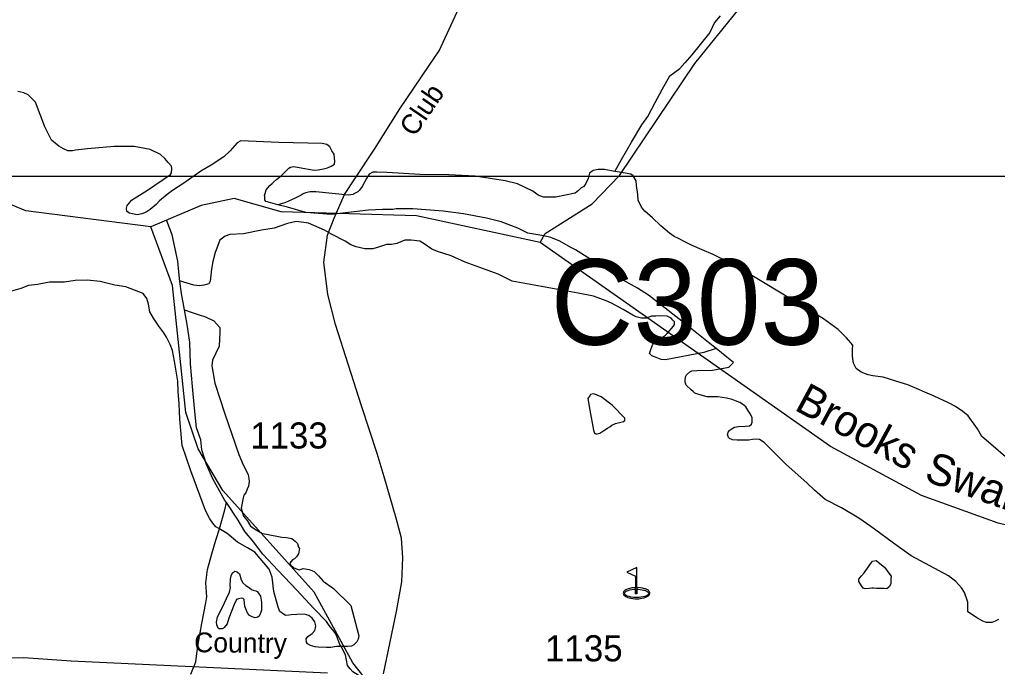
# Model space of a CAD drawing. Extents: x 2206922 to 2357709, y 510027 to 673830.
# Drawn here: x 2276310 to 2280998, y 544394 to 547499 of the extents above; entities that cross this region are included whole.
import ezdxf

# ---------------------------------------------------------------- set-up
doc = ezdxf.new("R2010")
doc.units = 0
for name, color, linetype in [('Exist Cultural Recreational Golf Course CELL', 7, 'Continuous'), ('Exist Hydrographic Creek Single Shore', 7, 'Continuous'), ('Exist Hydrographic Creek Single Shore Label', 7, 'Continuous'), ('Exist Hydrographic Misc Water Feature', 7, 'Continuous'), ('Exist Road Secondary Structure Culvert Number Label', 7, 'Continuous'), ('Exist Road Secondary Type 51 Attributed', 7, 'Continuous'), ('Exist Road Secondary Type 51 Label', 7, 'Continuous'), ('Exist Road Secondary Type 51 Number Label', 7, 'Continuous'), ('Map Preparation Inset Cut Line', 7, 'Continuous')]:
    doc.layers.add(name, color=color, linetype=linetype)

msp = doc.modelspace()

# ---------------------------------------------------------------- linework, layer by layer
at = {"layer": 'Exist Cultural Recreational Golf Course CELL'}
msp.add_lwpolyline([(2279269.4, 544872), (2279221.1, 544849.6), (2279263.8, 544830.8), (2279263.8, 544776.3), (2279269.4, 544776.3), (2279269.4, 544768.7), (2279269.4, 544745.8), (2279269.4, 544768.7), (2279276.6, 544768.2), (2279285.9, 544767.2), (2279295.5, 544766), (2279302, 544764.7), (2279310.4, 544762.1), (2279312.6, 544761.5), (2279319.5, 544757.9), (2279323.1, 544754.6), (2279324.8, 544751.7), (2279325.7, 544748.8), (2279325.6, 544747.4), (2279325.3, 544746.2), (2279325, 544745.2), (2279324.4, 544744), (2279321.1, 544740.4), (2279316.3, 544737.5), (2279307.9, 544734.3), (2279299.9, 544732), (2279289, 544730.4), (2279280.8, 544729.1), (2279268.6, 544728.6), (2279261.7, 544729.1), (2279252.9, 544729.6), (2279242.8, 544731), (2279232.4, 544733.3), (2279223.6, 544735.9), (2279217.6, 544738.5), (2279213.9, 544741.4), (2279211.3, 544745), (2279210.6, 544748.1), (2279211.3, 544751.4), (2279213.5, 544754.8), (2279216.1, 544757.7), (2279218.9, 544759.3), (2279222.3, 544761), (2279228.2, 544763), (2279236.1, 544765.2), (2279246.1, 544767), (2279255.9, 544768.2), (2279263.8, 544768.7), (2279263.8, 544776.3), (2279269.4, 544776.3), (2279269.4, 544745.8), (2279263.8, 544745.8), (2279263.8, 544768.7), (2279263.8, 544776.3), (2279251.4, 544775.2), (2279245.5, 544774.7), (2279236.1, 544772.5), (2279228.3, 544770.5), (2279219.7, 544767.2), (2279215.9, 544765), (2279211.1, 544762), (2279208, 544758.7), (2279206.1, 544756.2), (2279204.9, 544752.4), (2279204.6, 544749.4), (2279205.4, 544745), (2279206.2, 544742.9), (2279209, 544739.1), (2279211.5, 544737), (2279215.7, 544734.1), (2279219.3, 544732.3), (2279226.2, 544729.4), (2279231.9, 544727.9), (2279241.1, 544725.7), (2279249.7, 544724), (2279260.8, 544723), (2279268, 544722.7), (2279278.3, 544723.3), (2279286, 544724), (2279294, 544725.4), (2279303.8, 544727.4), (2279313.3, 544730.6), (2279319.2, 544733.7), (2279324.8, 544737.1), (2279327.8, 544740.1), (2279329.6, 544742.7), (2279330.4, 544744.3), (2279330.8, 544745.6), (2279331.3, 544747.5), (2279331.5, 544749.6), (2279331.1, 544753), (2279329.7, 544756.2), (2279326.7, 544760), (2279324.8, 544762.1), (2279320.3, 544765), (2279316.7, 544767.1), (2279310.4, 544769.7), (2279306, 544770.9), (2279295.9, 544773.6), (2279287.5, 544775.1), (2279269.4, 544776.3)], close=True, dxfattribs=at)
at = {"layer": 'Exist Hydrographic Creek Single Shore'}
for points in [[(2276939.8, 546505.2), (2276339.8, 546582.9), (2276038.8, 546707), (2275870.8, 546897.3), (2275625.8, 547250)], [(2278805.7, 546431.5), (2278213.7, 546558.2), (2277563.7, 546577.9), (2277338.8, 546641.5), (2277180.9, 546608.6), (2276939.8, 546505.2)], [(2280164.8, 540669.7), (2280132.8, 540829.5), (2279970.8, 541262.3), (2279682.9, 541799.5), (2279430.9, 542047.2), (2279111.9, 542237.3), (2278935.9, 542401.6), (2278817.8, 542584.3), (2278703.8, 543157.3), (2278635.9, 543348.9), (2278313.8, 543903.1), (2277908.8, 544416.3), (2277722.8, 544754.5), (2277284.9, 545242.2), (2277166.7, 545441.3), (2277106.9, 545616.4), (2277042.9, 546224.4), (2276939.8, 546505.2)], [(2283219.9, 544774.8), (2283043.9, 544798.1), (2282477, 544648.7), (2282415.3, 544646.4), (2282320.4, 544660.2), (2281986.9, 544796.5), (2281760.9, 544902.7), (2281483.4, 544969.1), (2281000.8, 545085.2), (2280633.8, 545217.3), (2280197.8, 545452.4), (2278805.7, 546431.5)]]:
    msp.add_lwpolyline(points, dxfattribs=at)
at = {"layer": 'Exist Hydrographic Misc Water Feature'}
for points in [[(2279547.8, 547288.9), (2279833.9, 547643.9), (2280501.9, 548365), (2280939.9, 548703.8), (2281378.9, 549000), (2281460.9, 549073.8), (2281623.8, 549493.5), (2281689.8, 549567.6), (2282144.8, 549889.7), (2282319.9, 549909.1), (2282978.9, 549731.8), (2283253.9, 549742.7), (2284523.8, 550218.8), (2284698.9, 550195.6), (2284799.8, 550121.4), (2285051.8, 549857.3), (2285253, 549777.8), (2286343.9, 549752.5), (2286568, 549866.1), (2286699.8, 550014.2), (2286797.8, 550225.4)], [(2279668.4, 547517), (2279641.3, 547485), (2279619.8, 547436.7), (2279532.6, 547330.2), (2279499.2, 547291.9)], [(2278805.7, 546431.5), (2278830.7, 546473.6), (2279054.9, 546616.7), (2279186.9, 546751.8), (2279547.8, 547288.9)], [(2279164.2, 546771), (2279195.5, 546829.1), (2279244.5, 546911.7), (2279293.5, 546994), (2279321.4, 547034.4), (2279357.1, 547102.4), (2279390.3, 547164.7), (2279427.4, 547229.3), (2279475.6, 547265.4), (2279499.2, 547291.9)], [(2277490.3, 546627.4), (2277486, 546635.3), (2277486.2, 546651.1), (2277484, 546655.5), (2277488.1, 546665.4), (2277492, 546683.5), (2277509.8, 546703.6), (2277521.5, 546713.5), (2277527.2, 546719.6), (2277543.2, 546733.8), (2277565, 546750), (2277574.8, 546760.3), (2277588.7, 546774.4), (2277600.8, 546786.3), (2277608.6, 546792.4), (2277624.8, 546794.5), (2277650.9, 546791), (2277722.6, 546777.7), (2277742.5, 546779.6), (2277766.7, 546784), (2277786.4, 546787.9), (2277804.9, 546796.1), (2277820.5, 546806.3), (2277822.5, 546820.2), (2277820, 546834.4), (2277817.8, 546854.2), (2277807.7, 546870.3), (2277797.9, 546890.1), (2277783.3, 546899.9), (2277761.4, 546905.7), (2277553.5, 546909.8), (2277371.6, 546918.2), (2277353.8, 546907.9), (2277320.1, 546869.5), (2277290.4, 546841.2), (2277228.9, 546801), (2277179, 546772.4), (2277097.8, 546715.7), (2277044.1, 546679.2), (2277018.1, 546660.8), (2276980.8, 546630.8), (2276965, 546612.5), (2276937.1, 546588.3), (2276916.8, 546575.9), (2276897.1, 546567.9), (2276873.5, 546563.8), (2276851.2, 546567.6), (2276837.4, 546571.2), (2276825.1, 546579.2), (2276823.1, 546595.3), (2276826.8, 546607.3), (2276836.8, 546621.2), (2276846.5, 546633.2), (2276923.8, 546681.9), (2277033.3, 546757.1), (2277039.2, 546765.1), (2277040.8, 546785.1), (2277039, 546797.2), (2277022.8, 546815), (2277006.8, 546832.8), (2276986.7, 546852.5), (2276936.1, 546875.9), (2276860.4, 546891.4), (2276764.2, 546890.5), (2276636.7, 546879.3), (2276578.5, 546872.6), (2276564.7, 546870.7), (2276542.4, 546870.4), (2276520.6, 546880.1), (2276498.5, 546892), (2276463.8, 546921.5), (2276431.4, 546985.2), (2276386.5, 547102.7), (2276352.1, 547138.3), (2276330.3, 547148.1), (2276301.8, 547154)], [(2279164.2, 546771), (2279113.9, 546780.6), (2279084.2, 546780.2), (2279060, 546776.1), (2279042.4, 546763.8), (2279036.2, 546738), (2279024.5, 546713.8), (2279015.1, 546699.8), (2279003, 546693.5), (2278989, 546679.4), (2278973.1, 546667.2), (2278881.6, 546648.5), (2278821.5, 546647.8), (2278797.1, 546657.6), (2278771.1, 546677.3), (2278696.6, 546712.5), (2278639, 546726), (2278494.9, 546748.6), (2278368.6, 546755.4), (2278228.7, 546756.2), (2278072.9, 546766.7), (2278022.8, 546768.2), (2278004.6, 546768.1), (2277986.7, 546757.8), (2277973.2, 546737.9), (2277953.3, 546699.6), (2277939.6, 546681.8), (2277931.6, 546673.7), (2277919.9, 546667.3), (2277913.5, 546663.4), (2277909.9, 546661.1), (2277887.9, 546657.1), (2277730, 546673.6), (2277703.6, 546673.5), (2277681.6, 546669.1), (2277669.9, 546664.8), (2277660.1, 546657), (2277632.2, 546642.5), (2277582.6, 546620.4), (2277548.3, 546611.7)], [(2281035.9, 545403.5), (2280977.6, 545454.8), (2280923.1, 545500), (2280902.6, 545537.9), (2280858.1, 545599.4), (2280831.8, 545621.1), (2280797.6, 545645), (2280763.6, 545662.7), (2280695.3, 545694), (2280568.8, 545748.8), (2280510.5, 545766.1), (2280450.9, 545785.6), (2280400.8, 545791.1), (2280378.7, 545796.9), (2280344.6, 545808.5), (2280320.2, 545826.3), (2280307.9, 545852.1), (2280303.4, 545886.1), (2280303.4, 545916.1), (2280305.3, 545938.1), (2280274.7, 545973.9), (2280234.5, 546013.3), (2280164, 546064.8), (2280075.4, 546119.9), (2279884.5, 546233.8), (2279752, 546314.6), (2279635.8, 546373.5), (2279583.3, 546395.2), (2279534.9, 546416.7), (2279499.2, 546434.2), (2279469.1, 546450.1), (2279448.6, 546459.7), (2279426.6, 546475.6), (2279384.4, 546511.1), (2279344, 546548.8), (2279307.9, 546580.2), (2279291.3, 546600.2), (2279275.3, 546634.2), (2279274.9, 546660.2), (2279268.5, 546703.8), (2279266.3, 546726), (2279256.2, 546741.7), (2279252.1, 546750.1), (2279240.2, 546757.5), (2279186.1, 546767.3), (2279164.2, 546771)], [(2277548.3, 546611.7), (2277504.1, 546623.7), (2277490.3, 546627.4)], [(2278953.6, 546407.4), (2278901.1, 546436.7), (2278856.8, 546454.4), (2278823.4, 546461.9), (2278757.1, 546473.4), (2278747.3, 546475.3), (2278698.9, 546498.8), (2278618.7, 546530), (2278548.4, 546547.5), (2278438.5, 546568.1), (2278340.3, 546581.2), (2278196.3, 546592), (2278116.3, 546591.5), (2278100.1, 546589), (2278050.3, 546588.8), (2277982.4, 546586.1), (2277886.7, 546575), (2277804.9, 546564.2), (2277683.1, 546575.2), (2277594.5, 546600.3), (2277548.3, 546611.7)], [(2277078, 546243.9), (2277074.1, 546289.5), (2277069.6, 546341.6), (2277042.1, 546467.4), (2277015.8, 546535.1)], [(2279649.7, 545922.1), (2279589.8, 545903.5), (2279406.1, 545868), (2279386.4, 545869.7), (2279354.2, 545883.1), (2279342.1, 545887.3), (2279330, 545898.9), (2279335.8, 545917.1), (2279345.6, 545943.2), (2279357.7, 545957.2), (2279379.3, 545967.3), (2279407.6, 545985.8), (2279415.1, 545993.9), (2279445.1, 546030), (2279450.6, 546038.1), (2279450.6, 546050.3), (2279442.4, 546058), (2279434.8, 546068), (2279414.3, 546077.6), (2279378.4, 546079.3), (2279360.2, 546077.2), (2279340.3, 546077), (2279314.7, 546068.7), (2279292.5, 546068.4), (2279266.7, 546074.3), (2279250.1, 546082), (2279204.1, 546109.7), (2279148.2, 546139.2), (2279121.7, 546150.9), (2279061.4, 546174.2), (2278987.6, 546187.7), (2278671.4, 546244.7), (2278604.8, 546278.2), (2278446.7, 546336.5), (2278380, 546366), (2278314, 546387.3), (2278286.1, 546398.8), (2278249.6, 546424.6), (2278229.9, 546436.5), (2278187.5, 546442.1), (2278157.8, 546441.7), (2278119.6, 546425.5), (2278094, 546421.3), (2278069.6, 546420.9), (2278036, 546410.5), (2278004.2, 546400.3), (2277965.8, 546400), (2277924, 546409.6), (2277898.2, 546419.6), (2277871.7, 546436.9), (2277805.5, 546470.4), (2277771.7, 546490.1), (2277721.2, 546511.5), (2277694.8, 546523.2), (2277673, 546527.3), (2277636.9, 546530.7), (2277595.1, 546522.4), (2277531.5, 546499.9), (2277469.8, 546489.4), (2277383.7, 546472.3), (2277317.9, 546469.7), (2277295.9, 546461.6), (2277270.1, 546441.6), (2277248.6, 546383.2), (2277236.9, 546339.1), (2277231.3, 546303.1), (2277224.2, 546245), (2277218, 546232.9), (2277194, 546226.8), (2277172.1, 546222.8), (2277146.2, 546226.2), (2277082.1, 546245.7), (2277078, 546243.9)], [(2279649.7, 545922.1), (2279613.4, 545951.5), (2279508.6, 546034.6), (2279470.7, 546064.3), (2279391.6, 546127.7), (2279325.7, 546178.9), (2279273, 546212.4), (2279188.8, 546257.6), (2279100.4, 546316.7), (2278975.5, 546395.5), (2278953.6, 546407.4)], [(2277268.9, 545058.2), (2277251, 545068.2), (2277237.1, 545085.7), (2277222.9, 545105.7), (2277202.4, 545145.7), (2277130.9, 545336.5), (2277089.4, 545458.3), (2277078.6, 545584), (2277075.5, 545657.8), (2277071.2, 545716.1), (2277068.5, 545766), (2277053.8, 545861.9), (2277043.3, 545913.7), (2277033.1, 545941.6), (2277014.8, 545977.2), (2277002.3, 545997.4), (2276978.3, 546028.9), (2276951.9, 546068.6), (2276935.4, 546098.7), (2276929.1, 546134.5), (2276921.1, 546162.5), (2276902.8, 546186.3), (2276820.6, 546217.4), (2276766.5, 546226.7), (2276696.2, 546244.2), (2276634.2, 546249.5), (2276576.2, 546248.9), (2276526.4, 546240.6), (2276454.6, 546240.1), (2276396.6, 546229.3), (2276352.9, 546225), (2276316.6, 546210.6), (2276261.2, 546194.2)], [(2277101.1, 546108.2), (2277086.6, 546185.8), (2277078, 546243.9)], [(2277301.9, 545184.6), (2277293.7, 545194.3), (2277261.3, 545254), (2277237.1, 545297.8), (2277206.5, 545367.2), (2277183.8, 545437.2), (2277178.8, 545484.9), (2277158.3, 545542.8), (2277149.7, 545636.9), (2277139.1, 545740.7), (2277129.8, 545848.4), (2277126.6, 545952.2), (2277114.3, 546038.1), (2277101.1, 546108.2)], [(2277101.1, 546108.2), (2277137.6, 546094.6), (2277181.5, 546080.7), (2277193.6, 546076.8), (2277231.5, 546059.3), (2277242, 546055.3), (2277270.3, 546023.5), (2277270.5, 546001.6), (2277266.8, 545933.6), (2277235.8, 545867.3), (2277231.5, 545839.5), (2277246.5, 545755.8), (2277294.1, 545609.9), (2277362, 545414.8), (2277382.1, 545365.1), (2277406.9, 545319.3), (2277408.9, 545299.4), (2277411, 545285.4), (2277407.3, 545263.2), (2277401.1, 545247.5), (2277395.6, 545231.3), (2277385.3, 545219), (2277381.6, 545207), (2277372.2, 545157), (2277384.5, 545119), (2277400.9, 545097.5), (2277416.9, 545071.6), (2277445, 545054), (2277475.1, 545036), (2277493.4, 545032.5), (2277567.6, 545018.9), (2277589.4, 545017.2), (2277615.2, 545011.3), (2277631.6, 544999.5), (2277643.5, 544987.5), (2277647.8, 544969.8), (2277651.9, 544963.9), (2277648, 544937.8), (2277638.2, 544923.9), (2277628.3, 544913.6), (2277618.3, 544909.5), (2277606.6, 544893.4), (2277608.6, 544885.3), (2277624.6, 544871.6), (2277650.7, 544862), (2277670.4, 544867.9), (2277698.9, 544862.4), (2277723.1, 544854.3), (2277743.1, 544832.6), (2277765.3, 544807), (2277815.5, 544771.5), (2277898.4, 544690.4), (2277937.5, 544544.7), (2277934.1, 544528.6), (2277927.7, 544516.5), (2277912.3, 544502.6), (2277902.3, 544496.4), (2277884, 544494.3), (2277852, 544493.9)], [(2279732.6, 545854.9), (2279700.2, 545880.4), (2279649.7, 545922.1)], [(2280856.9, 544660), (2280856.5, 544705.9), (2280852.6, 544715.8), (2280840, 544753.7), (2280825.9, 544775.8), (2280797.8, 544805.5), (2280763.2, 544833), (2280584.6, 544929.3), (2280518.1, 544976.6), (2280391.6, 545069.5), (2280333, 545108.7), (2280250.7, 545158), (2280172.2, 545199.5), (2280121.5, 545242.8), (2280085.5, 545276.6), (2279982.9, 545367.4), (2279879.6, 545472.2), (2279857.6, 545486.1), (2279843.7, 545488.2), (2279823.8, 545485.9), (2279806, 545483.8), (2279785.9, 545483.5), (2279774, 545483.3), (2279749.8, 545483.3), (2279727.8, 545484.9), (2279713.9, 545490.7), (2279709.4, 545496.6), (2279703.9, 545510.9), (2279707.5, 545520.9), (2279713.1, 545528.9), (2279717.2, 545532.8), (2279729.3, 545541.1), (2279737.1, 545545.2), (2279757.4, 545549.1), (2279789.2, 545549.5), (2279809.3, 545551.8), (2279818.9, 545559.6), (2279822.8, 545570), (2279822.8, 545589.9), (2279814.6, 545607.7), (2279802.3, 545627.4), (2279792.6, 545643.5), (2279775.8, 545655.3), (2279763.9, 545663.2), (2279741.8, 545671), (2279726.2, 545678.7), (2279700, 545684.6), (2279657.9, 545690.1), (2279626.1, 545690.1), (2279605.8, 545691.5), (2279578, 545699.4), (2279562, 545703.4), (2279547.6, 545709.2), (2279540, 545717.2), (2279529.4, 545724.9), (2279505.4, 545746.8), (2279501.5, 545760.8), (2279501.5, 545768.5), (2279503.1, 545786.8), (2279507, 545796.8), (2279523, 545811), (2279532.8, 545814.8), (2279556.6, 545817.3), (2279632.9, 545818), (2279710.6, 545832.7), (2279728.5, 545850.6), (2279732.6, 545854.9)], [(2279072.1, 545512.8), (2279079.7, 545512.9), (2279091.8, 545517.1), (2279115.4, 545533), (2279129.5, 545541.4), (2279139.3, 545547.3), (2279149.2, 545555.5), (2279167.6, 545563.7), (2279205.6, 545572.1), (2279211.3, 545578.2), (2279211.1, 545587.9), (2279150.8, 545651.4), (2279098.3, 545690.9), (2279076.2, 545700.8), (2279061.8, 545704.5), (2279047.9, 545702.5), (2279046, 545698.4), (2279034.4, 545682.3), (2279044.6, 545626.4), (2279061.8, 545530.6), (2279065.9, 545517), (2279072.1, 545512.8)], [(2277268.9, 545058.2), (2277280.8, 545098.2), (2277294.3, 545148.4), (2277301.9, 545184.6)], [(2277852, 544493.9), (2277846.1, 544503.7), (2277836, 544529.5), (2277827.8, 544551.8), (2277817.2, 544567.6), (2277795, 544595.3), (2277781.1, 544613.2), (2277720.6, 544676.7), (2277639.4, 544763.9), (2277550.8, 544858.8), (2277474.3, 544938.1), (2277433.3, 544993.7), (2277390.9, 545045.5), (2277359.1, 545098.9), (2277301.9, 545184.6)], [(2277131.7, 544361.1), (2277154.9, 544421.3), (2277160.8, 544459.7), (2277168.4, 544515.3), (2277183.6, 544603.5), (2277202.6, 544703.6), (2277208.4, 544732), (2277203.9, 544799.5), (2277211, 544863.7), (2277232.4, 544938), (2277251.4, 545004), (2277268.9, 545058.2)], [(2277852, 544493.9), (2277830.1, 544493.9), (2277802, 544489.6), (2277782.1, 544489.4), (2277741.9, 544491), (2277728.2, 544492.6), (2277705.8, 544498.4), (2277690.2, 544506.5), (2277685.9, 544514.4), (2277683.9, 544530.5), (2277691.9, 544542.3), (2277713.8, 544556.5), (2277725.5, 544570.9), (2277729.6, 544582.9), (2277731.3, 544592.8), (2277725.3, 544612.7), (2277712.8, 544630.4), (2277696.6, 544642.6), (2277675.1, 544648.3), (2277639, 544648), (2277612.5, 544645.5), (2277600.8, 544643.7), (2277585.1, 544643.2), (2277568.9, 544653.3), (2277558.6, 544661.3), (2277550.8, 544682.8), (2277529.9, 544756.9), (2277521.1, 544826.8), (2277506.7, 544864.6), (2277438.2, 544945.9), (2277403.8, 544967.3), (2277355.8, 544994.8), (2277305.4, 545036.5), (2277273, 545054.3), (2277268.9, 545058.2)], [(2280334, 544804.9), (2280333.8, 544817), (2280337.7, 544822.9), (2280345.9, 544833.1), (2280359.2, 544847.3), (2280394.7, 544897.5), (2280398.8, 544903.8), (2280417, 544905.9), (2280422.8, 544901.8), (2280426.7, 544897.9), (2280457.2, 544874.3), (2280477.1, 544846.1), (2280489.4, 544830.5), (2280487.6, 544816.6), (2280487.8, 544804.4), (2280487.8, 544794.3), (2280479.8, 544780.4), (2280468.1, 544770.5), (2280454.1, 544772.1), (2280434.3, 544771.9), (2280418.1, 544771.9), (2280403.9, 544773.6), (2280396.3, 544773.6), (2280382.4, 544771.6), (2280363.9, 544771.1), (2280354.1, 544773), (2280345.9, 544785.2), (2280334, 544804.9)], [(2277319.5, 544784.9), (2277321.4, 544816.7), (2277325.5, 544832.7), (2277331.2, 544846.9), (2277337.3, 544850.8), (2277343.1, 544855.2), (2277349.2, 544853.1), (2277355.2, 544851), (2277364.8, 544843), (2277373.2, 544813.4), (2277381.4, 544799.5), (2277395.8, 544785.7), (2277412, 544775.5), (2277421.6, 544767.9), (2277430, 544763.9), (2277443.8, 544760.1), (2277449.7, 544758), (2277455.7, 544750.2), (2277466.1, 544736.1), (2277470, 544706.3), (2277470.4, 544668.1), (2277466.7, 544658.2), (2277463, 544646.1), (2277459.2, 544640.2), (2277453, 544634.3), (2277439.1, 544631.9), (2277425.3, 544636), (2277413, 544641.9), (2277402.6, 544655.7), (2277390.5, 544685.4), (2277386.4, 544719.3), (2277382.5, 544723.6), (2277372.6, 544725.5), (2277360.3, 544723.3), (2277350.3, 544719.1), (2277338.6, 544694.9), (2277312.9, 544630.6), (2277305.4, 544602.6), (2277291.8, 544584.8), (2277287.5, 544582.6), (2277281.8, 544578.6), (2277275.8, 544578.7), (2277267.6, 544578.2), (2277261.7, 544582.4), (2277255.7, 544598.3), (2277255.1, 544610.5), (2277259, 544636.3), (2277282.6, 544682.7), (2277302.3, 544724.7), (2277316.2, 544754.6), (2277321.6, 544776.9), (2277319.5, 544784.9)], [(2281002.9, 544623.4), (2280987.1, 544615.2), (2280971.1, 544609.1), (2280965.1, 544609.2), (2280945.7, 544608.9), (2280927.4, 544614.8), (2280903.2, 544630.3), (2280856.9, 544660)], [(2278068, 544266.3), (2278054, 544274.1), (2278017.9, 544305.4), (2277979.6, 544335.2), (2277951.5, 544345.1), (2277907.6, 544372.4), (2277895.1, 544386.4), (2277882.8, 544402.5), (2277872.7, 544454.2), (2277852, 544493.9)]]:
    msp.add_lwpolyline(points, dxfattribs=at)
at = {"layer": 'Exist Road Secondary Type 51 Attributed'}
for points in [[(2278055.1, 544362.8), (2278118, 544661.9), (2278142.6, 544804.1), (2278147.8, 544918.8), (2278141, 545013.2), (2278116, 545109.8), (2278058.6, 545306.9), (2278025.1, 545419.6), (2277949, 545647.9), (2277824.2, 546037.7), (2277787.7, 546180.8), (2277769.5, 546336.1), (2277787.2, 546465.8), (2277818.4, 546548.1), (2277867.5, 546660.5), (2277920.7, 546740.8), (2278011.2, 546877.7), (2278133.4, 547070.8), (2278273.4, 547279.9), (2278321.2, 547349.6), (2278350.1, 547412.5), (2278458, 547645)], [(2277786.7, 544366.2), (2276557.1, 544423.4), (2276331.1, 544439.3), (2276239.2, 544438.4), (2276181.2, 544437.8), (2276135.3, 544423.5), (2276083.5, 544404.9), (2276047.9, 544372.7), (2276014.1, 544352.4), (2275951.1, 544239.9), (2275800.4, 543904.6), (2275642, 543535.2), (2275535, 543232.5), (2275461.1, 543001.8), (2275393.2, 542775.3), (2275367.7, 542727.2), (2275272.5, 542444.5), (2275192.3, 542251.8), (2275133.6, 542123.4), (2275055.7, 541900.6), (2274946.7, 541589.8), (2274841.5, 541281), (2274790.9, 541154.7)]]:
    msp.add_lwpolyline(points, dxfattribs=at)
at = {"layer": 'Map Preparation Inset Cut Line'}
msp.add_lwpolyline([(2282834.5, 540252.9), (2282834.5, 546746.4), (2271763.2, 546746.4), (2271763.2, 540252.9)], dxfattribs=at)

# ---------------------------------------------------------------- texts
at = {"layer": 'Exist Hydrographic Creek Single Shore Label'}
for s, rotation, p in [('Brooks', 331.6631, (2280018.9, 545630.9)), ('Swamp', 340.2125, (2280640.9, 545291.4))]:
    msp.add_text(s, height=150, rotation=rotation, dxfattribs=at).set_placement(p)
at = {"layer": 'Exist Road Secondary Structure Culvert Number Label'}
msp.add_text('C303', height=410.1, dxfattribs=at).set_placement((2278856.5, 545940.7))
at = {"layer": 'Exist Road Secondary Type 51 Label'}
for s, rotation, p in [('Club', 55.7211, (2278203.7, 546932.8)), ('Country', 359.4313, (2277147, 544466.8))]:
    msp.add_text(s, height=95, rotation=rotation, dxfattribs=at).set_placement(p)
at = {"layer": 'Exist Road Secondary Type 51 Number Label'}
for s, p in [('1133', (2277416.2, 545443.1)), ('1135', (2278829.5, 544422.9))]:
    msp.add_text(s, height=125, dxfattribs=at).set_placement(p)

doc.saveas('drawing.dxf')
